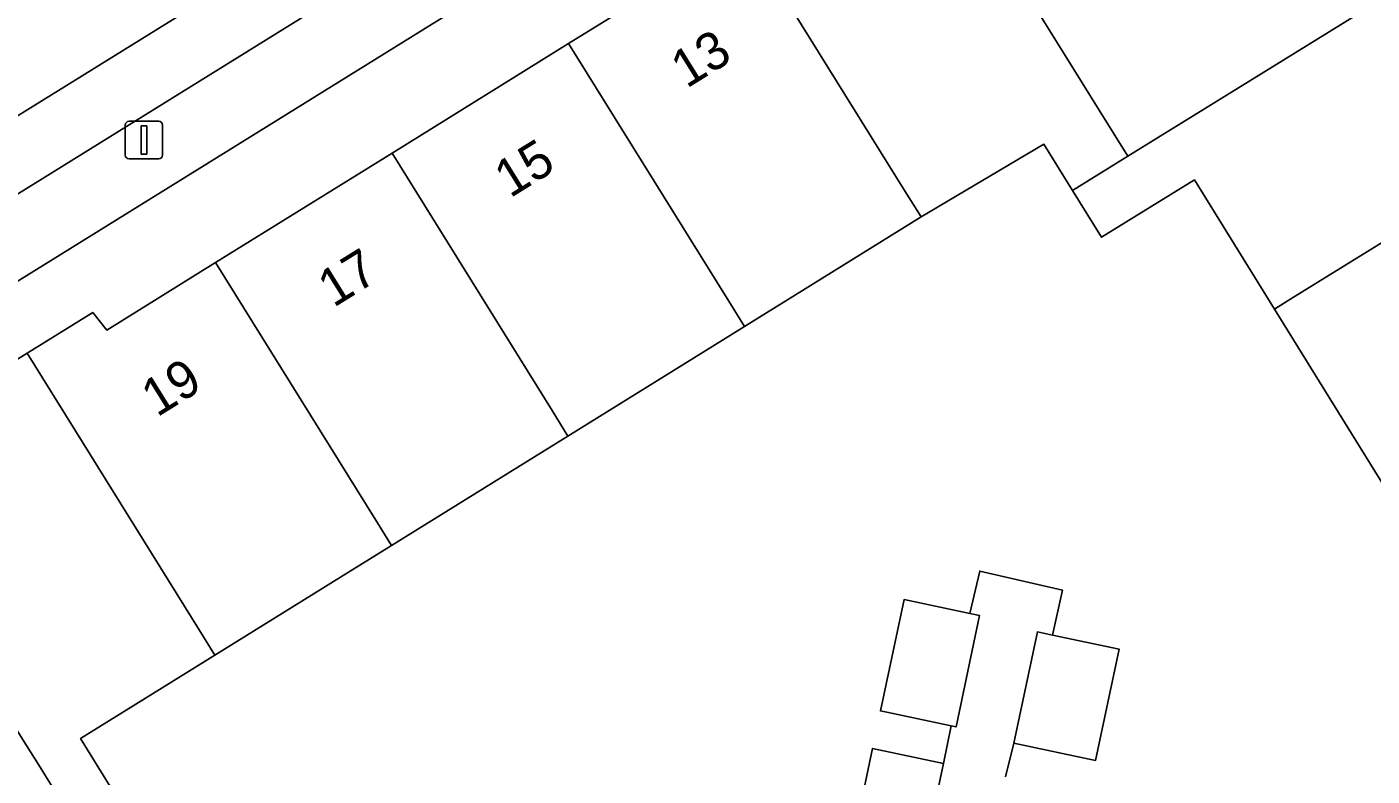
# Model space of a CAD drawing. Extents: x 159279 to 160377, y 384531 to 385888.
# Drawn here: x 159833.9 to 159869.7, y 385364.76 to 385384.71 of the extents above; entities that cross this region are included whole.
import ezdxf

# ---------------------------------------------------------------- set-up
doc = ezdxf.new("R2010")
doc.units = 0
for name, color, linetype in [('IMGEO_Erf', 7, 'Continuous'), ('IMGEO_Lichtmast', 7, 'Continuous'), ('IMGEO_Pand', 7, 'Continuous'), ('IMGEO_Pand_nummerreeks', 7, 'Continuous'), ('IMGEO_Parkeervlak_open', 7, 'Continuous'), ('IMGEO_Rijbaan_lokaal_open', 7, 'Continuous'), ('IMGEO_Voetpad_open', 7, 'Continuous')]:
    doc.layers.add(name, color=color, linetype=linetype)

msp = doc.modelspace()

# ---------------------------------------------------------------- linework, layer by layer
at = {"layer": 'IMGEO_Erf'}
for points in [[(159872.527, 385389.139), (159868.021, 385396.289), (159867.824, 385396.488), (159867.609, 385396.668), (159867.379, 385396.829), (159867.136, 385396.968), (159866.882, 385397.085), (159866.618, 385397.179), (159866.346, 385397.249), (159866.07, 385397.295), (159865.79, 385397.315), (159865.51, 385397.311), (159865.231, 385397.281), (159864.956, 385397.227), (159864.687, 385397.148), (159864.426, 385397.046), (159864.411, 385397.039), (159820.294, 385369.651)], [(159843.62, 385381.352), (159848.316, 385384.27), (159851.02, 385385.949), (159850.717, 385386.461), (159852.699, 385387.692), (159857.394, 385390.609), (159858.087, 385389.488), (159866.317, 385394.582), (159868.845, 385390.497), (159870.59, 385387.677)], [(159819.276, 385365.883), (159823.854, 385358.5), (159836.28, 385338.587), (159837.835, 385339.557), (159834.913, 385344.24), (159831.991, 385348.922), (159830.224, 385351.755), (159829.705, 385351.451), (159828.547, 385353.304), (159825.647, 385357.945), (159826.792, 385358.661), (159827.912, 385359.361), (159826.995, 385360.828), (159825.875, 385360.128), (159824.238, 385362.746), (159821.693, 385366.817), (159829.912, 385371.978), (159829.211, 385373.105), (159833.91, 385376.026), (159835.655, 385377.111), (159836.028, 385376.637), (159838.923, 385378.435), (159843.62, 385381.352)], [(159872.626, 385361.782), (159869.995, 385366.034), (159870.955, 385366.628), (159872.895, 385367.828), (159870, 385372.507), (159867.097, 385377.197), (159864.966, 385380.64), (159862.497, 385379.112), (159861.726, 385380.358), (159860.964, 385381.589), (159857.693, 385379.652), (159852.996, 385376.735), (159848.299, 385373.818), (159843.602, 385370.902), (159838.905, 385367.985), (159835.328, 385365.764), (159836.12, 385364.489)], [(159855.866, 385362.958), (159856.403, 385365.501), (159858.289, 385365.102), (159858.498, 385366.099), (159856.614, 385366.497), (159857.24, 385369.461), (159858.994, 385369.09), (159859.254, 385370.223), (159861.455, 385369.715), (159861.193, 385368.518), (159862.962, 385368.144), (159862.336, 385365.181), (159860.164, 385365.64), (159859.939, 385364.746)]]:
    msp.add_lwpolyline(points, dxfattribs=at)
at = {"layer": 'IMGEO_Lichtmast'}
for p, q in [((159836.519, 385381.299), (159836.519, 385382.099)), ((159836.519, 385382.099), (159836.519, 385381.299)), ((159836.619, 385382.199), (159837.409, 385382.199)), ((159837.409, 385382.199), (159836.619, 385382.199)), ((159837.509, 385382.099), (159837.509, 385381.299)), ((159837.509, 385381.299), (159837.509, 385382.099)), ((159837.409, 385381.199), (159836.619, 385381.199)), ((159836.619, 385381.199), (159837.409, 385381.199))]:
    msp.add_line(p, q, dxfattribs=at)
msp.add_lwpolyline([(159836.939, 385382.074), (159837.089, 385382.074), (159837.089, 385381.324), (159836.939, 385381.324), (159836.939, 385382.074)], dxfattribs=at)
for centre, start, end in [((159836.619, 385382.099), 90, 180), ((159836.619, 385382.099), 90, 180), ((159837.409, 385382.099), 0, 90), ((159837.409, 385382.099), 360, 90), ((159836.619, 385381.299), 180, 270), ((159836.619, 385381.299), 180, 270), ((159837.409, 385381.299), 270, 0), ((159837.409, 385381.299), 270, 0)]:
    msp.add_arc(centre, 0.1, start, end, dxfattribs=at)
at = {"layer": 'IMGEO_Pand'}
for points in [[(159860.622, 385385.409), (159858.087, 385389.488), (159857.394, 385390.609), (159852.699, 385387.692), (159857.272, 385380.33), (159857.693, 385379.652), (159860.964, 385381.589), (159861.726, 385380.358), (159863.195, 385381.267), (159862.431, 385382.498)], [(159868.845, 385390.497), (159860.622, 385385.409), (159862.431, 385382.498), (159863.195, 385381.267), (159864.058, 385381.801), (159864.633, 385382.157), (159870.366, 385385.704), (159869.545, 385387.03), (159869.914, 385387.259), (159870.59, 385387.677)], [(159852.699, 385387.692), (159850.717, 385386.461), (159851.02, 385385.949), (159848.316, 385384.27), (159852.575, 385377.413), (159852.996, 385376.735), (159857.693, 385379.652), (159857.272, 385380.33)], [(159870.366, 385385.704), (159864.633, 385382.157), (159864.058, 385381.801), (159863.195, 385381.267), (159861.726, 385380.358), (159862.497, 385379.112), (159864.966, 385380.64), (159867.097, 385377.197), (159867.535, 385377.468), (159875.46, 385382.373), (159872.558, 385387.061), (159871.411, 385386.351)], [(159848.316, 385384.27), (159843.62, 385381.352), (159847.878, 385374.496), (159848.299, 385373.818), (159852.996, 385376.735), (159852.575, 385377.413)], [(159875.46, 385382.373), (159867.535, 385377.468), (159867.097, 385377.197), (159870, 385372.507), (159870.438, 385372.778), (159877.843, 385377.362), (159876.065, 385380.234), (159876.584, 385380.556)], [(159843.62, 385381.352), (159838.923, 385378.435), (159843.182, 385371.579), (159843.602, 385370.902), (159848.299, 385373.818), (159847.878, 385374.496)], [(159838.923, 385378.435), (159836.028, 385376.637), (159835.655, 385377.111), (159833.91, 385376.026), (159838.485, 385368.661), (159838.905, 385367.985), (159843.602, 385370.902), (159843.182, 385371.579)], [(159833.91, 385376.026), (159829.211, 385373.105), (159829.912, 385371.978), (159832.481, 385367.846), (159833.788, 385365.744), (159834.208, 385365.068), (159835.002, 385363.791), (159836.12, 385364.489), (159835.328, 385365.764), (159838.905, 385367.985), (159838.485, 385368.661)], [(159858.994, 385369.09), (159857.24, 385369.461), (159856.614, 385366.497), (159858.498, 385366.099), (159858.624, 385366.072), (159859.251, 385369.036)], [(159862.962, 385368.144), (159861.193, 385368.518), (159860.79, 385368.603), (159860.164, 385365.64), (159862.336, 385365.181)], [(159835.002, 385363.791), (159834.208, 385365.068), (159833.788, 385365.744), (159832.481, 385367.846), (159824.238, 385362.746), (159825.875, 385360.128), (159826.995, 385360.828), (159827.912, 385359.361), (159833.598, 385362.914)], [(159858.289, 385365.102), (159856.403, 385365.501), (159855.866, 385362.958), (159856.171, 385362.51), (159857.674, 385362.192)]]:
    msp.add_lwpolyline(points, close=True, dxfattribs=at)
at = {"layer": 'IMGEO_Parkeervlak_open'}
msp.add_lwpolyline([(159820.675, 385372.206), (159860.736, 385397.091), (159860.819, 385397.15), (159860.897, 385397.217), (159860.968, 385397.291), (159861.032, 385397.37), (159861.089, 385397.455), (159861.138, 385397.544), (159861.179, 385397.638), (159861.194, 385397.678), (159861.651, 385399.083), (159861.654, 385399.093), (159861.705, 385399.26), (159861.772, 385399.421), (159861.852, 385399.575), (159861.946, 385399.722), (159862.053, 385399.86), (159862.171, 385399.988), (159862.301, 385400.104), (159862.44, 385400.209), (159857.597, 385397.204), (159855.164, 385395.695), (159817.162, 385372.118)], dxfattribs=at)
at = {"layer": 'IMGEO_Rijbaan_lokaal_open'}
msp.add_lwpolyline([(159817.162, 385372.118), (159855.164, 385395.695)], dxfattribs=at)
at = {"layer": 'IMGEO_Voetpad_open'}
for points in [[(159862.605, 385400.31), (159862.44, 385400.209), (159862.301, 385400.104), (159862.171, 385399.988), (159862.053, 385399.86), (159861.946, 385399.722), (159861.852, 385399.575), (159861.772, 385399.421), (159861.705, 385399.26), (159861.654, 385399.093), (159861.651, 385399.083), (159861.194, 385397.678), (159861.179, 385397.638), (159861.138, 385397.544), (159861.089, 385397.455), (159861.032, 385397.37), (159860.968, 385397.291), (159860.897, 385397.217), (159860.819, 385397.15), (159860.736, 385397.091), (159820.675, 385372.206)], [(159820.294, 385369.651), (159864.411, 385397.039)], [(159859.939, 385364.746), (159860.164, 385365.64), (159860.79, 385368.603), (159861.193, 385368.518), (159861.455, 385369.715), (159859.254, 385370.223), (159858.994, 385369.09), (159859.251, 385369.036), (159858.624, 385366.072), (159858.498, 385366.099), (159858.289, 385365.102), (159857.674, 385362.192)]]:
    msp.add_lwpolyline(points, dxfattribs=at)

# ---------------------------------------------------------------- texts
at = {"layer": 'IMGEO_Pand_nummerreeks'}
for s, p in [('13', (159851.454, 385383.059)), ('15', (159846.757, 385380.142)), ('17', (159842.06, 385377.225)), ('19', (159837.363, 385374.307))]:
    msp.add_text(s, height=1, rotation=31.845, dxfattribs=at).set_placement(p)

doc.saveas('drawing.dxf')
